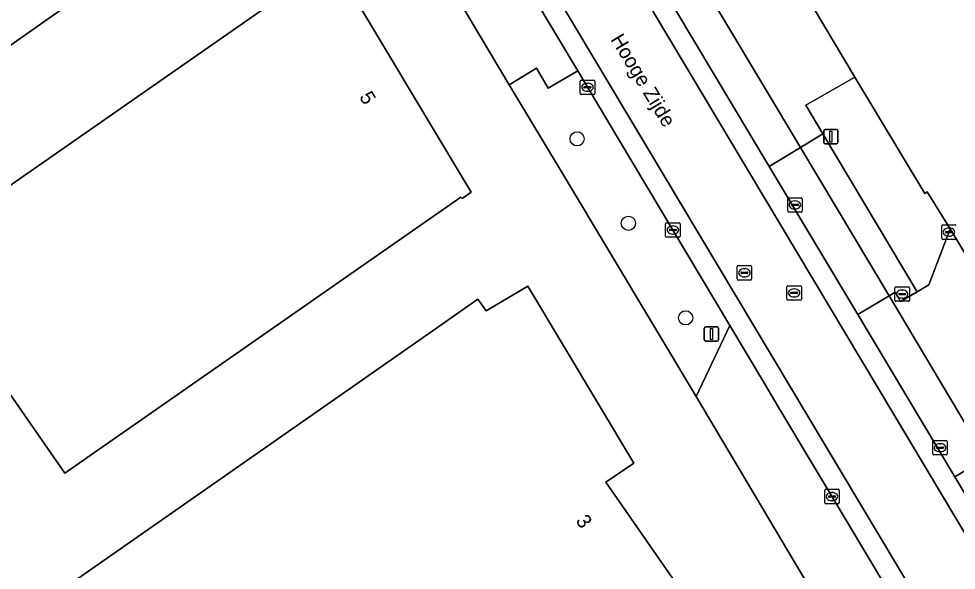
# Model space of a CAD drawing. Extents: x 156702 to 158052, y 387630 to 388992.
# Drawn here: x 157434.5 to 157499.4, y 388319 to 388357.2 of the extents above; entities that cross this region are included whole.
import ezdxf

# ---------------------------------------------------------------- set-up
doc = ezdxf.new("R2010")
doc.units = 0
for name, color, linetype in [('IMGEO_Berm_groen', 7, 'Continuous'), ('IMGEO_Boom', 7, 'Continuous'), ('IMGEO_Brandkraan', 7, 'Continuous'), ('IMGEO_Erf', 7, 'Continuous'), ('IMGEO_Groenvoorziening', 7, 'Continuous'), ('IMGEO_Hek', 7, 'Continuous'), ('IMGEO_Kolk', 7, 'Continuous'), ('IMGEO_Lichtmast', 7, 'Continuous'), ('IMGEO_Openbare_ruimte_label', 7, 'Continuous'), ('IMGEO_Pand', 7, 'Continuous'), ('IMGEO_Pand_nummerreeks', 7, 'Continuous'), ('IMGEO_Parkeervlak_open', 7, 'Continuous'), ('IMGEO_Rijbaan_lokaal_gesloten', 7, 'Continuous'), ('IMGEO_Rijbaan_lokaal_open', 7, 'Continuous'), ('IMGEO_Rioolput', 7, 'Continuous'), ('IMGEO_Verkeersbordpaal', 7, 'Continuous'), ('IMGEO_Voetpad_open', 7, 'Continuous')]:
    doc.layers.add(name, color=color, linetype=linetype)

msp = doc.modelspace()

# ---------------------------------------------------------------- linework, layer by layer
at = {"layer": 'IMGEO_Berm_groen'}
msp.add_lwpolyline([(157476.028, 388348.789), (157473.169, 388353.577), (157471.131, 388352.376), (157470.305, 388353.755), (157468.42, 388352.617), (157472.288, 388346.172), (157481.363, 388331.049), (157483.682, 388335.969)], close=True, dxfattribs=at)
at = {"layer": 'IMGEO_Boom'}
for centre in [(157473.121, 388348.873), (157476.667, 388343.03), (157480.63, 388336.493)]:
    msp.add_circle(centre, 0.489, dxfattribs=at)
at = {"layer": 'IMGEO_Brandkraan'}
for p, q in [((157495.112, 388337.709), (157495.112, 388338.561)), ((157495.187, 388338.635), (157496.039, 388338.635)), ((157495.6, 388338.415), (157495.625, 388338.415)), ((157496.113, 388338.561), (157496.113, 388337.709)), ((157495.371, 388338.129), (157495.371, 388338.141)), ((157495.809, 388338.092), (157495.411, 388338.092)), ((157495.414, 388338.178), (157495.812, 388338.178)), ((157495.623, 388337.855), (157495.598, 388337.855)), ((157495.855, 388338.141), (157495.855, 388338.129)), ((157496.039, 388337.635), (157495.187, 388337.635))]:
    msp.add_line(p, q, dxfattribs=at)
for points in [[(157495.112, 388337.709), (157495.112, 388338.561)], [(157495.187, 388338.635), (157496.039, 388338.635)], [(157496.113, 388338.561), (157496.113, 388337.709)], [(157496.039, 388337.635), (157495.187, 388337.635)]]:
    msp.add_lwpolyline(points, dxfattribs=at)
for centre, radius, start, end in [((157495.189, 388338.559), 0.0765, 91.55205, 178.44795), ((157495.189, 388338.559), 0.0765, 91.55205, 178.44795), ((157496.037, 388338.559), 0.0765, 1.55205, 88.44795), ((157496.037, 388338.559), 0.0765, 1.55205, 88.44795), ((157495.189, 388337.711), 0.0765, 181.55205, 268.44795), ((157495.189, 388337.711), 0.0765, 181.55205, 268.44795), ((157495.411, 388338.138), 0.0403, 85.87752, 175.75265), ((157495.408, 388338.128), 0.0366, 178.93798, 274.71019), ((157495.812, 388338.135), 0.043, 264.86636, 352.45326), ((157495.816, 388338.14), 0.0386, 1.73085, 96.63898), ((157496.037, 388337.711), 0.0765, 271.55205, 358.44795), ((157496.037, 388337.711), 0.0765, 271.55205, 358.44795)]:
    msp.add_arc(centre, radius, start, end, dxfattribs=at)
for centre, major_axis, ratio, start_param, end_param in [((157495.599, 388338.135), (-0.387, 0.002), 0.722429, 4.712389, 7.853982), ((157495.624, 388338.135), (-0.39, 0.002), 0.717154, 1.570796, 4.712389)]:
    msp.add_ellipse(centre, major_axis=major_axis, ratio=ratio, start_param=start_param, end_param=end_param, dxfattribs=at)
at = {"layer": 'IMGEO_Erf'}
for points in [[(157445.84, 388431.057), (157466.727, 388396.084), (157467.503, 388394.79), (157486.764, 388362.512), (157492.337, 388353.141), (157497.168, 388345.09), (157497.343, 388345.203), (157498.936, 388342.642), (157507.195, 388328.982), (157508.889, 388326.101), (157508.65, 388325.957), (157534.566, 388282.769)], [(157504.449, 388292.394), (157503.711, 388293.661), (157498.371, 388302.585), (157497.549, 388303.944), (157495.313, 388307.639), (157488.647, 388318.784), (157481.363, 388331.049), (157472.288, 388346.172), (157468.42, 388352.617), (157465.121, 388358.149), (157461.541, 388364.108), (157458.676, 388368.895), (157454.144, 388376.467), (157439, 388401.98), (157438.216, 388403.291), (157436.862, 388405.571), (157405.856, 388398.287)], [(157433.009, 388394.068), (157435.379, 388395.461), (157435.131, 388395.916), (157435.365, 388396.049), (157437.235, 388392.972), (157436.98, 388391.415), (157438.822, 388388.332), (157438.588, 388386.775), (157440.438, 388383.688), (157440.195, 388382.141), (157442.035, 388379.067), (157441.79, 388377.509), (157443.627, 388374.435), (157443.196, 388372.79), (157439.969, 388370.867), (157444.704, 388362.933), (157443.119, 388361.819), (157420.062, 388345.615)]]:
    msp.add_lwpolyline(points, dxfattribs=at)
for points in [[(157427.107, 388340.939), (157451.477, 388357.893), (157455.581, 388360.748), (157455.55, 388360.85), (157456.164, 388361.269), (157465.791, 388345.187), (157465.169, 388344.757), (157465.078, 388344.837), (157460.975, 388341.98), (157437.679, 388325.757)], [(157425.925, 388309.639), (157462.163, 388334.92), (157466.263, 388337.78), (157466.828, 388336.983), (157469.708, 388338.68), (157477.044, 388326.435), (157475.107, 388325.139), (157486.85, 388308.243), (157482.75, 388305.383), (157446.492, 388280.093)]]:
    msp.add_lwpolyline(points, close=True, dxfattribs=at)
at = {"layer": 'IMGEO_Groenvoorziening'}
msp.add_lwpolyline([(157498.936, 388342.642), (157497.343, 388345.203), (157497.168, 388345.09), (157492.337, 388353.141), (157488.956, 388351.19), (157490.111, 388349.228), (157496.65, 388338.285), (157497.461, 388338.774)], close=True, dxfattribs=at)
at = {"layer": 'IMGEO_Hek'}
msp.add_lwpolyline([(157497.168, 388345.09), (157497.343, 388345.203)], dxfattribs=at)
at = {"layer": 'IMGEO_Kolk'}
for p, q in [((157473.338, 388352.012), (157473.338, 388352.864)), ((157473.413, 388352.938), (157474.265, 388352.938)), ((157473.826, 388352.718), (157473.851, 388352.718)), ((157474.339, 388352.864), (157474.339, 388352.012)), ((157473.597, 388352.432), (157473.597, 388352.444)), ((157474.035, 388352.395), (157473.637, 388352.395)), ((157473.64, 388352.481), (157474.038, 388352.481)), ((157473.849, 388352.158), (157473.824, 388352.158)), ((157474.081, 388352.444), (157474.081, 388352.432)), ((157474.265, 388351.938), (157473.413, 388351.938)), ((157487.69, 388343.875), (157487.69, 388344.727)), ((157487.765, 388344.801), (157488.617, 388344.801)), ((157487.949, 388344.295), (157487.949, 388344.307)), ((157488.387, 388344.258), (157487.989, 388344.258)), ((157487.992, 388344.344), (157488.39, 388344.344)), ((157488.178, 388344.581), (157488.203, 388344.581)), ((157488.433, 388344.307), (157488.433, 388344.295)), ((157488.691, 388344.727), (157488.691, 388343.875)), ((157488.617, 388343.801), (157487.765, 388343.801)), ((157488.201, 388344.021), (157488.176, 388344.021)), ((157479.247, 388342.144), (157479.247, 388342.996)), ((157479.322, 388343.07), (157480.174, 388343.07)), ((157480.248, 388342.996), (157480.248, 388342.144)), ((157498.426, 388342.922), (157499.278, 388342.922)), ((157479.506, 388342.564), (157479.506, 388342.576)), ((157479.944, 388342.527), (157479.546, 388342.527)), ((157479.549, 388342.613), (157479.947, 388342.613)), ((157479.758, 388342.29), (157479.733, 388342.29)), ((157479.735, 388342.85), (157479.76, 388342.85)), ((157479.99, 388342.576), (157479.99, 388342.564)), ((157498.351, 388341.996), (157498.351, 388342.848)), ((157498.61, 388342.416), (157498.61, 388342.428)), ((157499.048, 388342.379), (157498.65, 388342.379)), ((157498.653, 388342.465), (157499.051, 388342.465)), ((157498.839, 388342.702), (157498.864, 388342.702)), ((157499.094, 388342.428), (157499.094, 388342.416)), ((157480.174, 388342.07), (157479.322, 388342.07)), ((157499.278, 388341.922), (157498.426, 388341.922)), ((157498.862, 388342.142), (157498.837, 388342.142)), ((157497.806, 388328.011), (157498.658, 388328.011)), ((157497.731, 388327.085), (157497.731, 388327.937)), ((157497.99, 388327.505), (157497.99, 388327.517)), ((157498.428, 388327.468), (157498.03, 388327.468)), ((157498.033, 388327.554), (157498.431, 388327.554)), ((157498.219, 388327.791), (157498.244, 388327.791)), ((157498.474, 388327.517), (157498.474, 388327.505)), ((157498.732, 388327.937), (157498.732, 388327.085)), ((157498.658, 388327.011), (157497.806, 388327.011)), ((157498.242, 388327.231), (157498.217, 388327.231)), ((157490.252, 388323.709), (157490.252, 388324.561)), ((157490.327, 388324.635), (157491.179, 388324.635)), ((157490.511, 388324.129), (157490.511, 388324.141)), ((157490.949, 388324.092), (157490.551, 388324.092)), ((157490.554, 388324.178), (157490.952, 388324.178)), ((157490.74, 388324.415), (157490.765, 388324.415)), ((157490.995, 388324.141), (157490.995, 388324.129)), ((157491.253, 388324.561), (157491.253, 388323.709)), ((157491.179, 388323.635), (157490.327, 388323.635)), ((157490.763, 388323.855), (157490.738, 388323.855))]:
    msp.add_line(p, q, dxfattribs=at)
for points in [[(157473.338, 388352.012), (157473.338, 388352.864)], [(157473.413, 388352.938), (157474.265, 388352.938)], [(157474.339, 388352.864), (157474.339, 388352.012)], [(157474.265, 388351.938), (157473.413, 388351.938)], [(157487.69, 388343.875), (157487.69, 388344.727)], [(157487.765, 388344.801), (157488.617, 388344.801)], [(157488.691, 388344.727), (157488.691, 388343.875)], [(157488.617, 388343.801), (157487.765, 388343.801)], [(157479.247, 388342.144), (157479.247, 388342.996)], [(157479.322, 388343.07), (157480.174, 388343.07)], [(157480.248, 388342.996), (157480.248, 388342.144)], [(157498.426, 388342.922), (157499.278, 388342.922)], [(157498.351, 388341.996), (157498.351, 388342.848)], [(157480.174, 388342.07), (157479.322, 388342.07)], [(157499.278, 388341.922), (157498.426, 388341.922)], [(157497.806, 388328.011), (157498.658, 388328.011)], [(157497.731, 388327.085), (157497.731, 388327.937)], [(157498.732, 388327.937), (157498.732, 388327.085)], [(157498.658, 388327.011), (157497.806, 388327.011)], [(157490.252, 388323.709), (157490.252, 388324.561)], [(157490.327, 388324.635), (157491.179, 388324.635)], [(157491.253, 388324.561), (157491.253, 388323.709)], [(157491.179, 388323.635), (157490.327, 388323.635)]]:
    msp.add_lwpolyline(points, dxfattribs=at)
for centre, radius, start, end in [((157473.415, 388352.862), 0.0765, 91.55205, 178.44795), ((157473.415, 388352.862), 0.0765, 91.55205, 178.44795), ((157474.263, 388352.862), 0.0765, 1.55205, 88.44795), ((157474.263, 388352.862), 0.0765, 1.55205, 88.44795), ((157473.415, 388352.014), 0.0765, 181.55205, 268.44795), ((157473.415, 388352.014), 0.0765, 181.55205, 268.44795), ((157473.637, 388352.441), 0.0403, 85.87752, 175.75265), ((157473.634, 388352.431), 0.0366, 178.93798, 274.71019), ((157474.038, 388352.438), 0.043, 264.86636, 352.45326), ((157474.042, 388352.443), 0.0386, 1.73085, 96.63898), ((157474.263, 388352.014), 0.0765, 271.55205, 358.44795), ((157474.263, 388352.014), 0.0765, 271.55205, 358.44795), ((157487.767, 388344.725), 0.0765, 91.55205, 178.44795), ((157487.767, 388344.725), 0.0765, 91.55205, 178.44795), ((157487.989, 388344.304), 0.0403, 85.87752, 175.75265), ((157487.986, 388344.294), 0.0366, 178.93798, 274.71019), ((157488.39, 388344.301), 0.043, 264.86636, 352.45326), ((157488.394, 388344.306), 0.0386, 1.73085, 96.63898), ((157488.615, 388344.725), 0.0765, 1.55205, 88.44795), ((157488.615, 388344.725), 0.0765, 1.55205, 88.44795), ((157487.767, 388343.877), 0.0765, 181.55205, 268.44795), ((157487.767, 388343.877), 0.0765, 181.55205, 268.44795), ((157488.615, 388343.877), 0.0765, 271.55205, 358.44795), ((157488.615, 388343.877), 0.0765, 271.55205, 358.44795), ((157479.324, 388342.994), 0.0765, 91.55205, 178.44795), ((157479.324, 388342.994), 0.0765, 91.55205, 178.44795), ((157480.172, 388342.994), 0.0765, 1.55205, 88.44795), ((157480.172, 388342.994), 0.0765, 1.55205, 88.44795), ((157498.428, 388342.846), 0.0765, 91.55205, 178.44795), ((157498.428, 388342.846), 0.0765, 91.55205, 178.44795), ((157499.276, 388342.846), 0.0765, 1.55205, 88.44795), ((157499.276, 388342.846), 0.0765, 1.55205, 88.44795), ((157479.546, 388342.573), 0.0403, 85.87752, 175.75265), ((157479.543, 388342.563), 0.0366, 178.93798, 274.71019), ((157479.947, 388342.57), 0.043, 264.86636, 352.45326), ((157479.951, 388342.575), 0.0386, 1.73085, 96.63898), ((157498.65, 388342.425), 0.0403, 85.87752, 175.75265), ((157498.647, 388342.415), 0.0366, 178.93798, 274.71019), ((157499.051, 388342.422), 0.043, 264.86636, 352.45326), ((157499.055, 388342.427), 0.0386, 1.73085, 96.63898), ((157479.324, 388342.146), 0.0765, 181.55205, 268.44795), ((157479.324, 388342.146), 0.0765, 181.55205, 268.44795), ((157480.172, 388342.146), 0.0765, 271.55205, 358.44795), ((157480.172, 388342.146), 0.0765, 271.55205, 358.44795), ((157498.428, 388341.998), 0.0765, 181.55205, 268.44795), ((157498.428, 388341.998), 0.0765, 181.55205, 268.44795), ((157499.276, 388341.998), 0.0765, 271.55205, 358.44795), ((157499.276, 388341.998), 0.0765, 271.55205, 358.44795), ((157497.808, 388327.935), 0.0765, 91.55205, 178.44795), ((157497.808, 388327.935), 0.0765, 91.55205, 178.44795), ((157498.656, 388327.935), 0.0765, 1.55205, 88.44795), ((157498.656, 388327.935), 0.0765, 1.55205, 88.44795), ((157498.03, 388327.514), 0.0403, 85.87752, 175.75265), ((157498.027, 388327.504), 0.0366, 178.93798, 274.71019), ((157498.431, 388327.511), 0.043, 264.86636, 352.45326), ((157498.435, 388327.516), 0.0386, 1.73085, 96.63898), ((157497.808, 388327.087), 0.0765, 181.55205, 268.44795), ((157497.808, 388327.087), 0.0765, 181.55205, 268.44795), ((157498.656, 388327.087), 0.0765, 271.55205, 358.44795), ((157498.656, 388327.087), 0.0765, 271.55205, 358.44795), ((157490.329, 388324.559), 0.0765, 91.55205, 178.44795), ((157490.329, 388324.559), 0.0765, 91.55205, 178.44795), ((157490.551, 388324.138), 0.0403, 85.87752, 175.75265), ((157490.548, 388324.128), 0.0366, 178.93798, 274.71019), ((157490.952, 388324.135), 0.043, 264.86636, 352.45326), ((157490.956, 388324.14), 0.0386, 1.73085, 96.63898), ((157491.177, 388324.559), 0.0765, 1.55205, 88.44795), ((157491.177, 388324.559), 0.0765, 1.55205, 88.44795), ((157490.329, 388323.711), 0.0765, 181.55205, 268.44795), ((157490.329, 388323.711), 0.0765, 181.55205, 268.44795), ((157491.177, 388323.711), 0.0765, 271.55205, 358.44795), ((157491.177, 388323.711), 0.0765, 271.55205, 358.44795)]:
    msp.add_arc(centre, radius, start, end, dxfattribs=at)
for centre, major_axis, ratio, start_param, end_param in [((157473.825, 388352.438), (-0.387, 0.002), 0.722429, 4.712389, 7.853982), ((157473.85, 388352.438), (-0.39, 0.002), 0.717154, 1.570796, 4.712389), ((157488.177, 388344.301), (-0.387, 0.002), 0.722429, 4.712389, 7.853982), ((157488.202, 388344.301), (-0.39, 0.002), 0.717154, 1.570796, 4.712389), ((157479.734, 388342.57), (-0.387, 0.002), 0.722429, 4.712389, 7.853982), ((157479.759, 388342.57), (-0.39, 0.002), 0.717154, 1.570796, 4.712389), ((157498.838, 388342.422), (-0.387, 0.002), 0.722429, 4.712389, 7.853982), ((157498.863, 388342.422), (-0.39, 0.002), 0.717154, 1.570796, 4.712389), ((157498.218, 388327.511), (-0.387, 0.002), 0.722429, 4.712389, 7.853982), ((157498.243, 388327.511), (-0.39, 0.002), 0.717154, 1.570796, 4.712389), ((157490.739, 388324.135), (-0.387, 0.002), 0.722429, 4.712389, 7.853982), ((157490.764, 388324.135), (-0.39, 0.002), 0.717154, 1.570796, 4.712389)]:
    msp.add_ellipse(centre, major_axis=major_axis, ratio=ratio, start_param=start_param, end_param=end_param, dxfattribs=at)
at = {"layer": 'IMGEO_Lichtmast'}
for p, q in [((157490.18, 388348.628), (157490.18, 388349.428)), ((157490.18, 388349.428), (157490.18, 388348.628)), ((157490.28, 388349.528), (157491.07, 388349.528)), ((157491.07, 388349.528), (157490.28, 388349.528)), ((157491.17, 388349.428), (157491.17, 388348.628)), ((157491.17, 388348.628), (157491.17, 388349.428)), ((157491.07, 388348.528), (157490.28, 388348.528)), ((157490.28, 388348.528), (157491.07, 388348.528))]:
    msp.add_line(p, q, dxfattribs=at)
msp.add_lwpolyline([(157490.6, 388349.403), (157490.75, 388349.403), (157490.75, 388348.653), (157490.6, 388348.653), (157490.6, 388349.403)], dxfattribs=at)
for centre, start, end in [((157490.28, 388349.428), 90, 180), ((157490.28, 388349.428), 90, 180), ((157491.07, 388349.428), 0, 90), ((157491.07, 388349.428), 360, 90), ((157490.28, 388348.628), 180, 270), ((157490.28, 388348.628), 180, 270), ((157491.07, 388348.628), 270, 0), ((157491.07, 388348.628), 270, 0)]:
    msp.add_arc(centre, 0.1, start, end, dxfattribs=at)
at = {"layer": 'IMGEO_Pand'}
msp.add_lwpolyline([(157420.062, 388345.615), (157443.119, 388361.819), (157444.704, 388362.933), (157439.969, 388370.867), (157443.196, 388372.79), (157443.627, 388374.435), (157441.79, 388377.509), (157442.035, 388379.067), (157440.195, 388382.141), (157440.438, 388383.688), (157438.588, 388386.775), (157438.822, 388388.332), (157436.98, 388391.415), (157437.235, 388392.972), (157435.365, 388396.049), (157435.131, 388395.916), (157435.379, 388395.461), (157433.009, 388394.068)], dxfattribs=at)
for points in [[(157437.679, 388325.757), (157460.975, 388341.98), (157465.078, 388344.837), (157465.169, 388344.757), (157465.791, 388345.187), (157456.164, 388361.269), (157455.55, 388360.85), (157455.581, 388360.748), (157451.477, 388357.893), (157427.107, 388340.939)], [(157466.263, 388337.78), (157462.163, 388334.92), (157425.925, 388309.639), (157446.492, 388280.093), (157482.75, 388305.383), (157486.85, 388308.243), (157475.107, 388325.139), (157477.044, 388326.435), (157469.708, 388338.68), (157466.828, 388336.983)]]:
    msp.add_lwpolyline(points, close=True, dxfattribs=at)
at = {"layer": 'IMGEO_Parkeervlak_open'}
msp.add_lwpolyline([(157488.567, 388348.276), (157486.42, 388346.952), (157492.538, 388336.713), (157494.702, 388338.006)], close=True, dxfattribs=at)
msp.add_lwpolyline([(157501.407, 388326.779), (157499.246, 388325.487), (157523.664, 388284.624)], dxfattribs=at)
at = {"layer": 'IMGEO_Rijbaan_lokaal_gesloten'}
for points in [[(157521.91, 388258.748), (157544.741, 388276.909), (157543.368, 388276.275), (157541.623, 388275.675), (157541.437, 388275.634), (157539.765, 388275.265), (157537.564, 388275.061), (157535.848, 388275.107), (157533.594, 388275.442), (157531.639, 388276.001), (157529.748, 388276.805), (157527.833, 388277.93), (157525.577, 388279.781), (157523.713, 388281.965), (157522.63, 388283.637), (157448.518, 388407.652), (157449.717, 388408.375), (157440.013, 388424.616)], [(157427.317, 388414.923), (157427.649, 388413.564), (157428.83, 388408.527), (157432.658, 388409.425), (157433.976, 388409.683), (157435.969, 388409.754), (157437.559, 388409.538), (157438.758, 388409.208), (157439.697, 388408.794), (157440.425, 388408.473), (157441.903, 388407.485), (157443.038, 388406.442), (157443.784, 388405.392), (157444.05, 388404.959), (157445.602, 388402.433), (157521.372, 388275.706), (157522.175, 388274.237)], [(157445.602, 388402.433), (157444.05, 388404.959), (157443.784, 388405.392), (157443.038, 388406.442), (157441.903, 388407.485), (157440.425, 388408.473), (157439.697, 388408.794), (157442, 388405.495), (157442.881, 388404.255), (157457.241, 388380.247), (157466.539, 388364.693), (157468.101, 388362.064), (157473.169, 388353.577), (157476.028, 388348.789), (157483.682, 388335.969), (157486.086, 388331.941), (157487.014, 388330.374), (157491.899, 388322.225), (157499.227, 388309.952), (157501.418, 388306.299), (157508.32, 388294.619), (157510.49, 388290.954), (157510.999, 388290.093), (157520.454, 388274.287)], [(157524.454, 388283.369), (157523.664, 388284.624), (157499.246, 388325.487), (157492.538, 388336.713), (157486.42, 388346.952), (157478.665, 388359.931), (157449.717, 388408.375), (157448.518, 388407.652), (157522.63, 388283.637), (157523.713, 388281.965), (157525.577, 388279.781), (157527.833, 388277.93), (157529.748, 388276.805), (157531.639, 388276.001), (157533.594, 388275.442), (157535.848, 388275.107), (157537.564, 388275.061), (157543.491, 388277.739), (157545.544, 388278.817), (157545.414, 388278.924)], [(157522.175, 388274.237), (157521.372, 388275.706), (157445.602, 388402.433)]]:
    msp.add_lwpolyline(points, dxfattribs=at)
at = {"layer": 'IMGEO_Rijbaan_lokaal_open'}
for points in [[(157468.101, 388362.064), (157466.094, 388360.852), (157467.022, 388359.275), (157465.121, 388358.149), (157468.42, 388352.617), (157470.305, 388353.755), (157471.131, 388352.376), (157473.169, 388353.577)], [(157480.832, 388361.226), (157478.665, 388359.931), (157486.42, 388346.952), (157488.567, 388348.276)], [(157494.702, 388338.006), (157492.538, 388336.713), (157499.246, 388325.487), (157501.407, 388326.779)], [(157483.682, 388335.969), (157481.363, 388331.049), (157488.647, 388318.784), (157495.313, 388307.639), (157499.227, 388309.952), (157491.899, 388322.225), (157487.014, 388330.374), (157486.086, 388331.941)]]:
    msp.add_lwpolyline(points, close=True, dxfattribs=at)
at = {"layer": 'IMGEO_Rioolput'}
for p, q in [((157484.195, 388339.182), (157484.195, 388340.034)), ((157484.27, 388340.108), (157485.122, 388340.108)), ((157484.497, 388339.651), (157484.895, 388339.651)), ((157484.683, 388339.888), (157484.708, 388339.888)), ((157485.196, 388340.034), (157485.196, 388339.182)), ((157485.122, 388339.108), (157484.27, 388339.108)), ((157484.454, 388339.602), (157484.454, 388339.614)), ((157484.892, 388339.565), (157484.494, 388339.565)), ((157484.706, 388339.328), (157484.681, 388339.328)), ((157484.938, 388339.614), (157484.938, 388339.602)), ((157487.635, 388337.79), (157487.635, 388338.642)), ((157487.71, 388338.716), (157488.562, 388338.716)), ((157488.123, 388338.496), (157488.148, 388338.496)), ((157488.636, 388338.642), (157488.636, 388337.79)), ((157488.562, 388337.716), (157487.71, 388337.716)), ((157487.894, 388338.21), (157487.894, 388338.222)), ((157488.332, 388338.173), (157487.934, 388338.173)), ((157487.937, 388338.259), (157488.335, 388338.259)), ((157488.146, 388337.936), (157488.121, 388337.936)), ((157488.378, 388338.222), (157488.378, 388338.21))]:
    msp.add_line(p, q, dxfattribs=at)
for points in [[(157484.195, 388339.182), (157484.195, 388340.034)], [(157484.27, 388340.108), (157485.122, 388340.108)], [(157485.196, 388340.034), (157485.196, 388339.182)], [(157485.122, 388339.108), (157484.27, 388339.108)], [(157487.635, 388337.79), (157487.635, 388338.642)], [(157487.71, 388338.716), (157488.562, 388338.716)], [(157488.636, 388338.642), (157488.636, 388337.79)], [(157488.562, 388337.716), (157487.71, 388337.716)]]:
    msp.add_lwpolyline(points, dxfattribs=at)
for centre, radius, start, end in [((157484.272, 388340.032), 0.0765, 91.55205, 178.44795), ((157484.272, 388340.032), 0.0765, 91.55205, 178.44795), ((157484.494, 388339.611), 0.0403, 85.87752, 175.75265), ((157484.899, 388339.613), 0.0386, 1.73085, 96.63898), ((157485.12, 388340.032), 0.0765, 1.55205, 88.44795), ((157485.12, 388340.032), 0.0765, 1.55205, 88.44795), ((157484.272, 388339.184), 0.0765, 181.55205, 268.44795), ((157484.272, 388339.184), 0.0765, 181.55205, 268.44795), ((157484.491, 388339.601), 0.0366, 178.93798, 274.71019), ((157484.895, 388339.608), 0.043, 264.86636, 352.45326), ((157485.12, 388339.184), 0.0765, 271.55205, 358.44795), ((157485.12, 388339.184), 0.0765, 271.55205, 358.44795), ((157487.712, 388338.64), 0.0765, 91.55205, 178.44795), ((157487.712, 388338.64), 0.0765, 91.55205, 178.44795), ((157488.56, 388338.64), 0.0765, 1.55205, 88.44795), ((157488.56, 388338.64), 0.0765, 1.55205, 88.44795), ((157487.712, 388337.792), 0.0765, 181.55205, 268.44795), ((157487.712, 388337.792), 0.0765, 181.55205, 268.44795), ((157487.934, 388338.219), 0.0403, 85.87752, 175.75265), ((157487.931, 388338.209), 0.0366, 178.93798, 274.71019), ((157488.335, 388338.216), 0.043, 264.86636, 352.45326), ((157488.339, 388338.221), 0.0386, 1.73085, 96.63898), ((157488.56, 388337.792), 0.0765, 271.55205, 358.44795), ((157488.56, 388337.792), 0.0765, 271.55205, 358.44795)]:
    msp.add_arc(centre, radius, start, end, dxfattribs=at)
for centre, major_axis, ratio, start_param, end_param in [((157484.682, 388339.608), (-0.387, 0.002), 0.722429, 4.712389, 7.853982), ((157484.707, 388339.608), (-0.39, 0.002), 0.717154, 1.570796, 4.712389), ((157488.122, 388338.216), (-0.387, 0.002), 0.722429, 4.712389, 7.853982), ((157488.147, 388338.216), (-0.39, 0.002), 0.717154, 1.570796, 4.712389)]:
    msp.add_ellipse(centre, major_axis=major_axis, ratio=ratio, start_param=start_param, end_param=end_param, dxfattribs=at)
at = {"layer": 'IMGEO_Verkeersbordpaal'}
for p, q in [((157481.922, 388334.97), (157481.922, 388335.77)), ((157481.922, 388335.77), (157481.922, 388334.97)), ((157482.022, 388335.87), (157482.812, 388335.87)), ((157482.812, 388335.87), (157482.022, 388335.87)), ((157482.912, 388335.77), (157482.912, 388334.97)), ((157482.912, 388334.97), (157482.912, 388335.77)), ((157482.812, 388334.87), (157482.022, 388334.87)), ((157482.022, 388334.87), (157482.812, 388334.87))]:
    msp.add_line(p, q, dxfattribs=at)
msp.add_lwpolyline([(157482.342, 388335.745), (157482.492, 388335.745), (157482.492, 388334.995), (157482.342, 388334.995), (157482.342, 388335.745)], dxfattribs=at)
for centre, start, end in [((157482.022, 388335.77), 90, 180), ((157482.022, 388335.77), 90, 180), ((157482.812, 388335.77), 0, 90), ((157482.812, 388335.77), 360, 90), ((157482.022, 388334.97), 180, 270), ((157482.022, 388334.97), 180, 270), ((157482.812, 388334.97), 270, 0), ((157482.812, 388334.97), 270, 0)]:
    msp.add_arc(centre, 0.1, start, end, dxfattribs=at)
at = {"layer": 'IMGEO_Voetpad_open'}
for points in [[(157488.567, 388348.276), (157490.111, 388349.228), (157488.956, 388351.19), (157492.337, 388353.141), (157486.764, 388362.512), (157483.412, 388360.492), (157482.364, 388362.19), (157480.832, 388361.226)], [(157490.111, 388349.228), (157488.567, 388348.276), (157494.702, 388338.006), (157495.136, 388338.272), (157495.498, 388337.631), (157496.65, 388338.285)], [(157498.936, 388342.642), (157497.461, 388338.774), (157496.65, 388338.285), (157495.498, 388337.631), (157495.136, 388338.272), (157494.702, 388338.006), (157501.407, 388326.779), (157502.971, 388327.705), (157507.195, 388328.982)]]:
    msp.add_lwpolyline(points, close=True, dxfattribs=at)

# ---------------------------------------------------------------- texts
at = {"layer": 'IMGEO_Openbare_ruimte_label'}
msp.add_text('Hooge Zijde', height=1, rotation=301.20949, dxfattribs=at).set_placement((157475.406, 388355.751))
at = {"layer": 'IMGEO_Pand_nummerreeks'}
for s, rotation, p in [('5', 300.90556, (157458.021, 388351.779)), ('3', 305.03855, (157472.988, 388322.45))]:
    msp.add_text(s, height=1, rotation=rotation, dxfattribs=at).set_placement(p)

doc.saveas('drawing.dxf')
